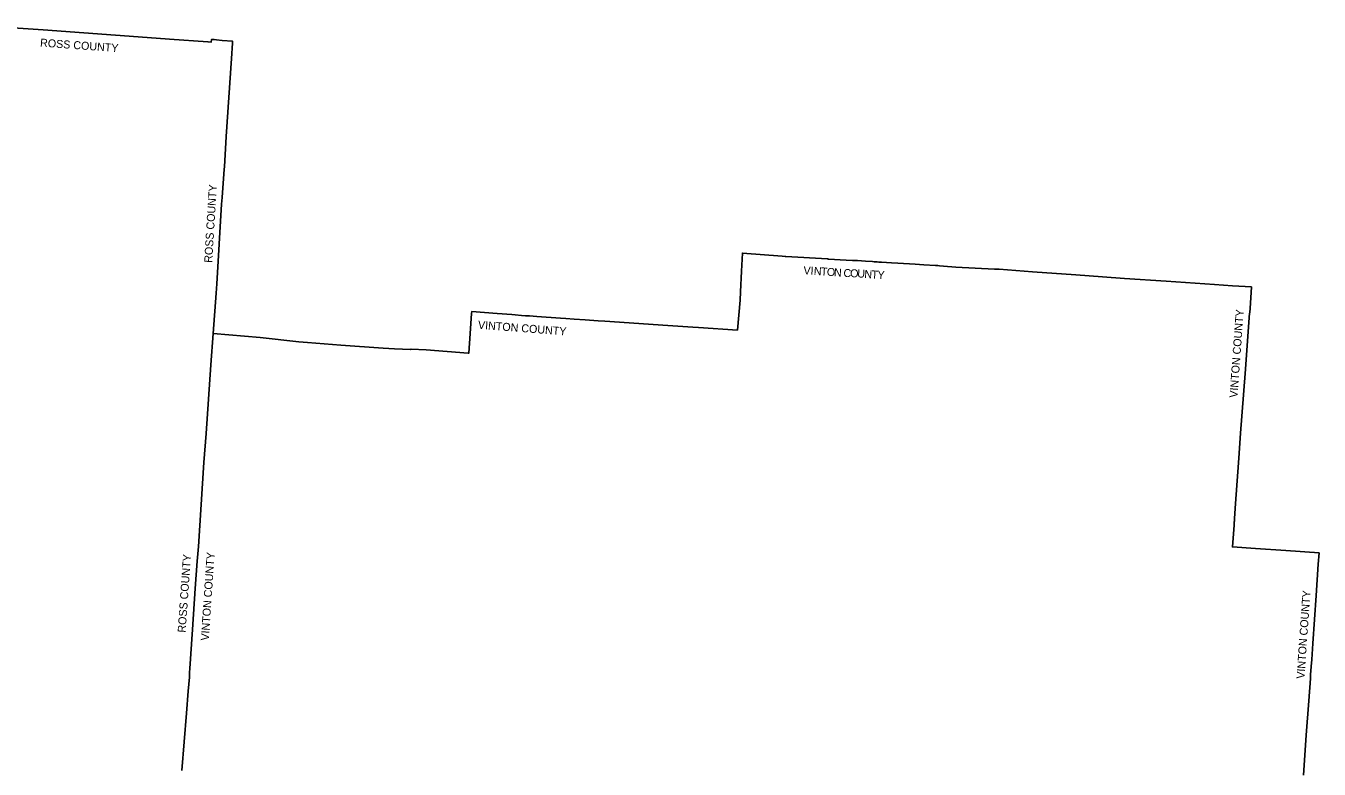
# Model space of a CAD drawing. Extents: x 1715311 to 2083412, y 146837 to 553079.
# Drawn here: x 1874751 to 2036350, y 443874 to 536798 of the extents above; entities that cross this region are included whole.
import ezdxf

# ---------------------------------------------------------------- set-up
doc = ezdxf.new("R2010")
doc.units = 0
doc.layers.add('GM_X_Adjacent_County', color=7, linetype='Continuous')
doc.layers.add('GM_X_Adjacent_County_Text', color=7, linetype='Continuous')

msp = doc.modelspace()

# ---------------------------------------------------------------- linework, layer by layer
at = {"layer": 'GM_X_Adjacent_County'}
for points in [[(1869365, 536798), (1876915, 536283), (1891038, 535264), (1892687, 535143), (1897481, 534793), (1897531, 534790), (1897918, 534771), (1897930, 535090), (1898290, 535082), (1898567, 535062), (1899290, 534983), (1900577, 534864), (1900566, 534649), (1900438, 532728), (1899791, 522947), (1899552, 519157), (1899523, 518889), (1899264, 515319), (1899206, 514523), (1898604, 504530), (1898534, 503380), (1898162, 498357), (1897879, 494401), (1897260, 485856), (1896996, 482221), (1896304, 471716), (1896152, 469892), (1895918, 466479), (1895567, 461353), (1895245, 456440), (1895210, 455939), (1895189, 455384), (1895021, 453610), (1894820, 450882), (1894244, 443716)], [(1894244, 443716), (1894820, 450882), (1895021, 453610), (1895189, 455384), (1895210, 455939), (1895245, 456440), (1895567, 461353), (1895918, 466479), (1896152, 469892), (1896304, 471716), (1896996, 482221), (1897260, 485856), (1897879, 494401), (1898162, 498357), (1904014, 497821), (1908856, 497304), (1909926, 497229), (1914113, 496870), (1919403, 496490), (1920808, 496435), (1922802, 496357), (1922889, 496368), (1924776, 496279), (1930021, 495879), (1930092, 495874), (1930273, 498347), (1930453, 500820), (1930479, 501092), (1933628, 500841), (1935454, 500695), (1935890, 500660), (1936674, 500591), (1937187, 500555), (1937683, 500528), (1938609, 500460), (1941555, 500244), (1942222, 500218), (1943278, 500140), (1944658, 500039), (1946258, 499922), (1947103, 499860), (1952553, 499499), (1954349, 499375), (1958094, 499122), (1958819, 499073), (1963668, 498759), (1963994, 502524), (1964047, 503563), (1964176, 506138), (1964290, 508383), (1969272, 507986), (1969621, 507958), (1969723, 507962), (1974899, 507663), (1975055, 507641), (1977270, 507497), (1978041, 507447), (1978653, 507455), (1979668, 507387), (1980542, 507329), (1980743, 507314), (1980912, 507301), (1980955, 507298), (1981124, 507280), (1981352, 507267), (1981671, 507253), (1982272, 507222), (1982898, 507190), (1983707, 507147), (1985872, 507007), (1986941, 506932), (1988433, 506847), (1988689, 506857), (1988899, 506807), (1989427, 506739), (1990940, 506635), (1990968, 506633), (1995790, 506395), (1996355, 506367), (2000516, 506046), (2005950, 505661), (2009295, 505425), (2012017, 505233), (2017245, 504875), (2023263, 504467), (2025535, 504315), (2027894, 504157), (2027767, 502143), (2027673, 500903), (2027650, 500862), (2027097, 493328), (2026545, 485897), (2026311, 482744), (2026186, 481061), (2025902, 477096), (2025770, 475189), (2025757, 474856), (2025750, 474779), (2025714, 474364), (2025513, 471663), (2028404, 471447), (2032200, 471221), (2036350, 470912), (2036247, 469498), (2035976, 465586), (2035547, 459590), (2035420, 457569), (2035368, 456695), (2035277, 455672), (2035251, 455218), (2035055, 452424), (2034744, 448107), (2034412, 443126)]]:
    msp.add_lwpolyline(points, dxfattribs=at)

# ---------------------------------------------------------------- texts
at = {"layer": 'GM_X_Adjacent_County_Text'}
for s, rotation, p in [('ROSS COUNTY', 355.88251, (1876501, 534215)), ('ROSS COUNTY', 86.45824, (1898024, 507150)), ('V', 356.68379, (1971892, 505741)), ('I', 356.67494, (1972775, 505690)), ('N', 356.64676, (1973183, 505666)), ('T', 356.10656, (1974063, 505614)), ('O', 356.05399, (1974809, 505564)), ('N', 356.28282, (1975696, 505502)), ('C', 356.5051, (1976886, 505425)), ('O', 358.71615, (1977740, 505374)), ('U', 356.33732, (1978614, 505354)), ('N', 355.93848, (1979494, 505298)), ('T', 356.39476, (1980385, 505235)), ('Y', 356.96006, (1981142, 505187)), ('VINTON COUNTY', 85.79494, (2026135, 490278)), ('VINTON COUNTY', 355.63554, (1931219, 498937)), ('ROSS COUNTY', 85.98698, (1894708, 460917)), ('VINTON COUNTY', 86.0947, (1897603, 459915)), ('VINTON COUNTY', 86.02076, (2034511, 455146))]:
    msp.add_text(s, height=1000, rotation=rotation, dxfattribs=at).set_placement(p)

doc.saveas('drawing.dxf')
